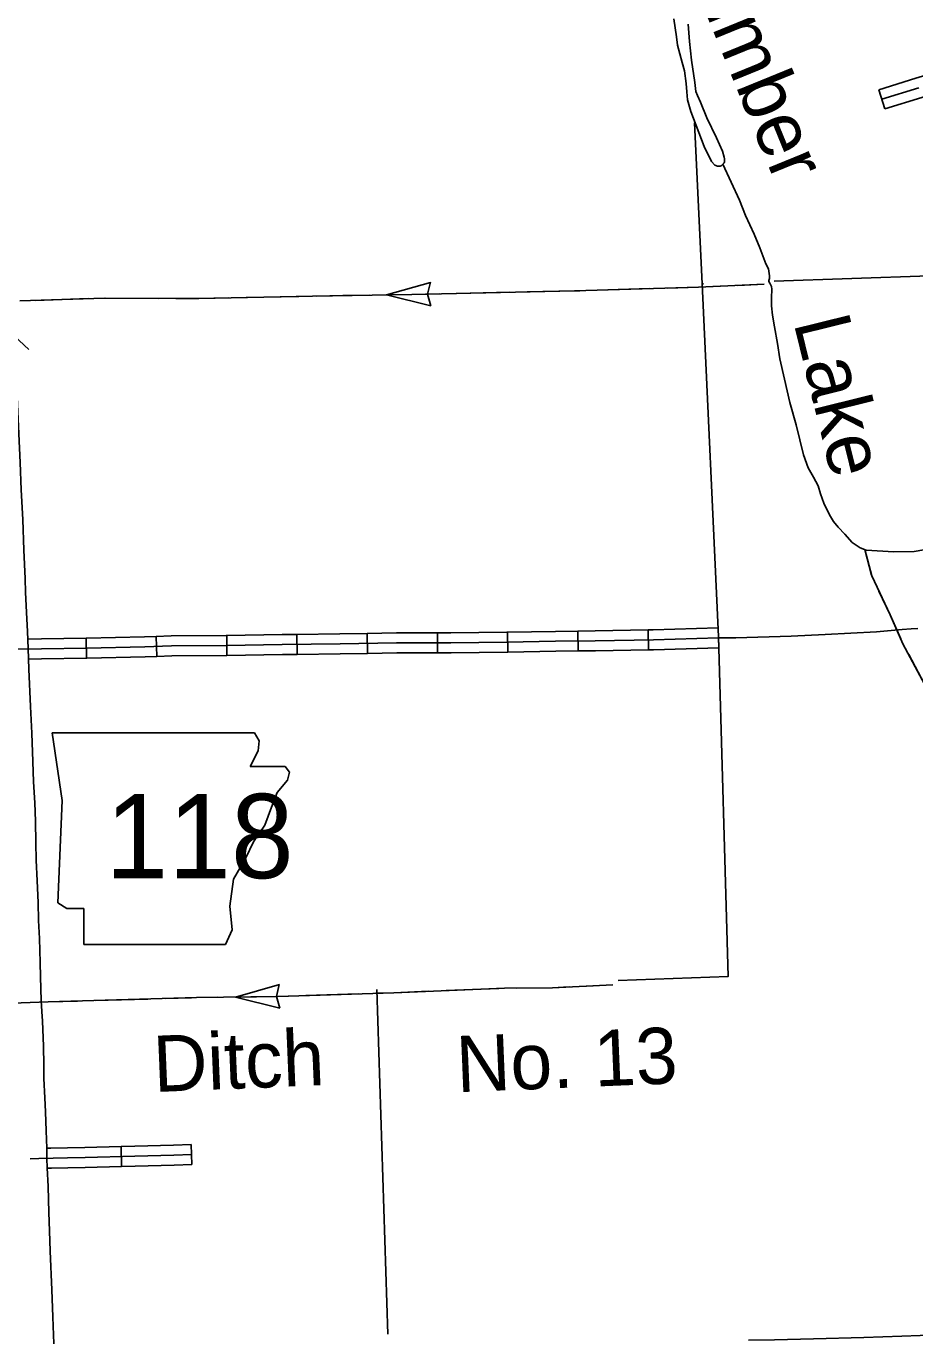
# Model space of a CAD drawing. Extents: x -117616 to 64730, y 54117 to 789866.
# Drawn here: x 62451.4 to 62585, y 54836.1 to 55033 of the extents above; entities that cross this region are included whole.
import ezdxf

# ---------------------------------------------------------------- set-up
doc = ezdxf.new("R2010")
doc.units = 0
for name, color, linetype in [('10', 7, 'Continuous'), ('21', 7, 'Continuous'), ('32', 7, 'Continuous'), ('33', 7, 'Continuous'), ('34', 7, 'Continuous'), ('35', 7, 'Continuous'), ('37', 7, 'Continuous'), ('43', 7, 'Continuous'), ('45', 7, 'Continuous'), ('5', 7, 'Continuous'), ('6', 7, 'Continuous')]:
    doc.layers.add(name, color=color, linetype=linetype)

msp = doc.modelspace()

# ---------------------------------------------------------------- linework, layer by layer
at = {"layer": '10'}
for points in [[(62451.74, 54939.44), (62451.62, 54941.97), (62451.52, 54943.87), (62451.34, 54947.82), (62451.27, 54949.92), (62451.06, 54954.18), (62450.9, 54958.83), (62450.65, 54963.29), (62450.49, 54967.37), (62450.3, 54971.68), (62450.09, 54976.14), (62449.94, 54979.36), (62449.85, 54981.48), (62449.68, 54985.17), (62449.63, 54986.39)], [(62454.52, 54862.77), (62454.5, 54864.3), (62454.43, 54866.95), (62454.32, 54869.79), (62454.22, 54871.88), (62454.09, 54874.81), (62454.06, 54876.82), (62454, 54879.67), (62453.85, 54883.42), (62453.79, 54884.84), (62453.69, 54886.5), (62453.59, 54890.08), (62453.53, 54892.23), (62453.43, 54895.83), (62453.29, 54898.52), (62453.2, 54901.25), (62453.07, 54904.51), (62452.92, 54907.61), (62452.88, 54910.2), (62452.8, 54913.47), (62452.7, 54916.2), (62452.53, 54919.36), (62452.43, 54922.44), (62452.27, 54926.7), (62452.09, 54930.68), (62451.82, 54936.32), (62451.74, 54939.44)], [(62455.71, 54832.86), (62455.58, 54834.94), (62455.49, 54837.59), (62455.42, 54838.97), (62455.39, 54840.33), (62455.28, 54843.01), (62455.03, 54848.86), (62454.92, 54851.89), (62454.84, 54854.63), (62454.71, 54858.54), (62454.57, 54861.37), (62454.52, 54862.77)]]:
    msp.add_lwpolyline(points, dxfattribs=at)
at = {"layer": '21'}
for p, q in [((62455.32, 54926.75), (62456.84, 54916.6)), ((62486.45, 54925.56), (62485.75, 54926.73)), ((62485.1, 54921.67), (62486.28, 54924.04)), ((62486.28, 54924.04), (62486.45, 54925.56)), ((62490.34, 54921.67), (62485.1, 54921.67)), ((62491.02, 54920.83), (62490.34, 54921.67)), ((62490.68, 54919.64), (62491.02, 54920.83)), ((62489.16, 54917.78), (62490.68, 54919.64)), ((62456.84, 54916.6), (62456.17, 54901.2)), ((62488.31, 54915.58), (62489.16, 54917.78)), ((62487.3, 54912.87), (62488.31, 54915.58)), ((62485.6, 54910.34), (62487.3, 54912.87)), ((62484.42, 54907.97), (62485.6, 54910.34)), ((62482.56, 54904.75), (62484.42, 54907.97)), ((62482.05, 54900.69), (62482.56, 54904.75)), ((62456.17, 54901.2), (62457.52, 54900.35)), ((62482.39, 54897.14), (62482.05, 54900.69)), ((62457.52, 54900.35), (62460.06, 54900.35)), ((62460.06, 54900.35), (62460.06, 54894.94)), ((62481.37, 54894.94), (62482.39, 54897.14)), ((62460.06, 54894.94), (62481.37, 54894.94))]:
    msp.add_line(p, q, dxfattribs=at)
msp.add_lwpolyline([(62455.32, 54926.75), (62485.75, 54926.73)], dxfattribs=at)
at = {"layer": '32'}
for p, q in [((62513.26, 54941.77), (62513.26, 54938.77)), ((62523.79, 54941.89), (62523.84, 54938.89)), ((62534.35, 54942.05), (62534.4, 54939.05)), ((62544.91, 54942.23), (62544.96, 54939.23)), ((62460.44, 54940.99), (62460.49, 54937.99)), ((62470.97, 54941.23), (62471.07, 54938.23)), ((62481.56, 54941.38), (62481.6, 54938.38)), ((62492.12, 54941.54), (62492.15, 54938.54)), ((62502.67, 54941.69), (62502.73, 54938.69)), ((62465.69, 54864.57), (62465.75, 54861.57)), ((62476.22, 54864.85), (62476.33, 54861.85))]:
    msp.add_line(p, q, dxfattribs=at)
for points in [[(62513.26, 54941.77), (62507.09, 54941.77), (62502.67, 54941.69)], [(62523.79, 54941.89), (62523.67, 54941.89), (62515.26, 54941.77), (62513.26, 54941.77)], [(62534.35, 54942.05), (62530.98, 54942), (62523.79, 54941.89)], [(62544.91, 54942.23), (62536.93, 54942.09), (62534.35, 54942.05)], [(62555.42, 54942.51), (62545.66, 54942.24), (62544.91, 54942.23)], [(62555.42, 54942.51), (62555.49, 54941.01), (62555.53, 54939.51)], [(62555.49, 54941.01), (62545.7, 54940.74), (62536.96, 54940.59), (62531.01, 54940.5), (62523.69, 54940.39), (62515.27, 54940.27), (62507.11, 54940.27), (62498.61, 54940.11), (62489.91, 54940.01), (62481.51, 54939.88), (62473.26, 54939.81), (62469.25, 54939.67), (62460.51, 54939.49), (62453.72, 54939.36), (62449.24, 54939.33)], [(62460.44, 54940.99), (62453.7, 54940.86), (62451.67, 54940.84)], [(62470.97, 54941.23), (62469.21, 54941.17), (62460.48, 54940.99), (62460.44, 54940.99)], [(62481.56, 54941.38), (62481.49, 54941.38), (62473.22, 54941.31), (62470.97, 54941.23)], [(62492.12, 54941.54), (62489.89, 54941.51), (62481.56, 54941.38)], [(62502.67, 54941.69), (62498.59, 54941.61), (62492.12, 54941.54)], [(62460.49, 54937.99), (62453.74, 54937.86), (62451.78, 54937.84)], [(62471.07, 54938.23), (62469.29, 54938.17), (62460.54, 54937.99), (62460.49, 54937.99)], [(62481.6, 54938.38), (62481.53, 54938.38), (62473.29, 54938.31), (62471.07, 54938.23)], [(62492.15, 54938.54), (62489.93, 54938.51), (62481.6, 54938.38)], [(62502.73, 54938.69), (62498.64, 54938.61), (62492.15, 54938.54)], [(62513.26, 54938.77), (62507.12, 54938.77), (62502.73, 54938.69)], [(62523.84, 54938.89), (62523.71, 54938.89), (62515.28, 54938.77), (62513.26, 54938.77)], [(62534.4, 54939.05), (62531.03, 54939), (62523.84, 54938.89)], [(62544.96, 54939.23), (62536.98, 54939.09), (62534.4, 54939.05)], [(62555.53, 54939.51), (62545.73, 54939.24), (62544.96, 54939.23)], [(62476.28, 54863.35), (62473.61, 54863.26), (62467.76, 54863.12), (62460.28, 54862.94), (62457.64, 54862.88), (62453.32, 54862.77), (62452.02, 54862.73)], [(62455.12, 54864.32), (62454.5, 54864.3)], [(62465.69, 54864.57), (62460.24, 54864.44), (62457.61, 54864.38), (62455.12, 54864.32)], [(62476.22, 54864.85), (62473.56, 54864.76), (62467.73, 54864.62), (62465.69, 54864.57)], [(62455.2, 54861.32), (62454.57, 54861.3)], [(62465.75, 54861.57), (62460.31, 54861.44), (62457.68, 54861.38), (62455.2, 54861.32)], [(62476.33, 54861.85), (62473.65, 54861.76), (62467.8, 54861.62), (62465.75, 54861.57)]]:
    msp.add_lwpolyline(points, dxfattribs=at)
at = {"layer": '33'}
msp.add_lwpolyline([(62560.02, 54835.47), (62563.9, 54835.49), (62569.77, 54835.66), (62577.34, 54835.89), (62583.04, 54836.06), (62588.57, 54836.26), (62598.36, 54836.6), (62605.12, 54836.85), (62612.17, 54837.1), (62616.88, 54837.37), (62623.1, 54837.64), (62632.03, 54838.03), (62634.71, 54838.21), (62637.23, 54838.23), (62642.48, 54838.35), (62650.03, 54838.6), (62656.67, 54838.77), (62662.27, 54838.95), (62663.3, 54839), (62663.84, 54839.07), (62664.24, 54839.14), (62664.54, 54839.24), (62664.71, 54839.34), (62664.84, 54839.42)], dxfattribs=at)
at = {"layer": '34'}
msp.add_lwpolyline([(62555.49, 54941.01), (62558.08, 54941.03), (62566.39, 54941.25), (62571.51, 54941.51), (62579.26, 54941.91), (62583.11, 54942.26), (62584.46, 54942.39), (62585.45, 54942.41)], dxfattribs=at)
at = {"layer": '35'}
for points in [[(62550.91, 55033.25), (62551.15, 55030.67), (62551.41, 55027.85), (62551.94, 55024.49), (62552.1, 55023.15), (62552.31, 55022.53), (62552.8, 55021.52), (62553.73, 55019.2), (62555.17, 55016.16), (62556.09, 55014.16), (62556.36, 55013.25), (62556.4, 55013.04), (62556.4, 55012.81), (62556.4, 55012.58), (62556.32, 55012.41), (62556.13, 55012.2), (62555.99, 55012.06), (62555.87, 55011.96), (62555.74, 55011.91), (62555.32, 55011.91), (62554.94, 55012.04), (62554.46, 55012.62), (62553.33, 55014.88), (62551.32, 55020.12), (62550.82, 55021.88), (62550.72, 55023.09), (62550.61, 55024.32), (62550.38, 55026.23), (62550.02, 55027.49), (62549.31, 55030.08), (62549.17, 55031.34), (62548.79, 55034.08)], [(62556.13, 55012.2), (62558.65, 55006.79), (62559.57, 55004.5), (62560.84, 55001.7), (62561.72, 54999.62), (62562.58, 54997.26), (62563.01, 54996.46), (62563.16, 54995.44), (62563.14, 54995.01), (62563.06, 54994.75), (62563.04, 54994.57), (62563.18, 54994.33), (62563.46, 54993.81), (62563.5, 54993.42), (62563.45, 54992.14), (62563.45, 54990.92), (62563.62, 54989.54), (62563.9, 54987.76), (62564.36, 54985.28), (62564.71, 54982.94), (62565.39, 54979.9), (62566.21, 54976.41), (62567.17, 54973.05), (62568.29, 54968.55), (62568.95, 54966.59), (62569.76, 54965.16), (62570.49, 54963.85), (62570.84, 54962.68), (62571.31, 54961.28), (62572.17, 54959.52), (62572.76, 54958.52), (62573.46, 54957.65), (62574.49, 54956.58), (62575.56, 54955.36), (62576.8, 54954.54), (62577.71, 54954.21), (62581.82, 54953.96), (62584.89, 54953.98), (62586.34, 54954.24)]]:
    msp.add_lwpolyline(points, dxfattribs=at)
at = {"layer": '37'}
msp.add_lwpolyline([(62449.63, 54986.39), (62451.84, 54984.36)], dxfattribs=at)
at = {"layer": '43'}
for p, q in [((62505.6, 54992.57), (62512.2, 54994.45)), ((62512.19, 54994.47), (62511.75, 54992.69)), ((62505.6, 54992.57), (62512.26, 54990.9)), ((62512.27, 54990.92), (62511.76, 54992.67)), ((62482.89, 54887.04), (62489.49, 54888.91)), ((62489.46, 54888.91), (62489.04, 54887.13)), ((62482.89, 54887.04), (62489.54, 54885.35)), ((62489.57, 54885.36), (62489.04, 54887.11))]:
    msp.add_line(p, q, dxfattribs=at)
for points in [[(62562.33, 54994.16), (62552.48, 54993.72), (62533.83, 54993.18), (62509.4, 54992.63), (62494.46, 54992.39), (62477.39, 54992.02), (62463.17, 54992.08), (62450.48, 54991.66)], [(62524.07, 54992.96), (62516.16, 54992.78)], [(62534.63, 54993.2), (62533.83, 54993.18), (62526.71, 54993.02)], [(62545.19, 54993.51), (62537.27, 54993.28)], [(62555.74, 54993.87), (62552.48, 54993.72), (62547.83, 54993.59)], [(62562.33, 54994.16), (62558.38, 54993.99)], [(62460.73, 54992), (62452.81, 54991.73)], [(62471.28, 54992.05), (62463.36, 54992.08)], [(62481.84, 54992.12), (62477.39, 54992.02), (62473.92, 54992.04)], [(62492.4, 54992.34), (62484.48, 54992.17)], [(62499, 54992.46), (62495.04, 54992.4)], [(62502.96, 54992.52), (62499, 54992.46)], [(62513.52, 54992.72), (62509.4, 54992.63), (62505.6, 54992.57)], [(62577.49, 54954.28), (62578.54, 54950.33), (62581.3, 54944.49), (62583.22, 54940.1), (62589.06, 54929.18)], [(62577.49, 54954.28), (62578.51, 54950.46)], [(62579.61, 54948.06), (62581.3, 54944.49), (62582.89, 54940.85)], [(62584.08, 54938.5), (62587.81, 54931.51)], [(62539.61, 54888.87), (62530.56, 54888.43), (62523.3, 54888.35), (62506.67, 54887.69), (62489.27, 54887.13), (62477.04, 54886.95), (62454.72, 54886.3), (62450.67, 54886.17), (62420.82, 54885.21), (62397.76, 54884.6)], [(62539.61, 54888.87), (62535.66, 54888.68)], [(62469.69, 54886.74), (62461.77, 54886.51)], [(62476.29, 54886.93), (62472.33, 54886.82)], [(62480.25, 54887), (62477.04, 54886.95), (62476.29, 54886.93)], [(62490.8, 54887.18), (62489.27, 54887.13), (62482.89, 54887.04)], [(62501.36, 54887.52), (62493.44, 54887.26)], [(62511.91, 54887.9), (62506.67, 54887.69), (62504, 54887.61)], [(62522.46, 54888.31), (62514.55, 54888)], [(62533.02, 54888.55), (62530.56, 54888.43), (62525.1, 54888.37)], [(62459.13, 54886.43), (62454.72, 54886.3), (62453.71, 54886.27)]]:
    msp.add_lwpolyline(points, dxfattribs=at)
at = {"layer": '45'}
msp.add_line((62580.48, 55020.54), (62579.59, 55023.41), dxfattribs=at)
for points in [[(62579.59, 55023.41), (62585.16, 55025.13), (62589.71, 55026.48)], [(62580.04, 55021.98), (62585.59, 55023.69)], [(62580.48, 55020.54), (62586.03, 55022.25), (62590.57, 55023.6)]]:
    msp.add_lwpolyline(points, dxfattribs=at)
at = {"layer": '5'}
msp.add_lwpolyline([(62551.9, 55018.44), (62553.02, 54994.23)], dxfattribs=at)
at = {"layer": '6'}
for points in [[(62657.28, 54997.84), (62563.85, 54994.61)], [(62553.02, 54994.23), (62555.48, 54941.21), (62556.96, 54890.13), (62540.41, 54889.52)], [(62553.22, 54994.24), (62553.02, 54994.23)], [(62504.13, 54888.17), (62505.78, 54836.36)]]:
    msp.add_lwpolyline(points, dxfattribs=at)

# ---------------------------------------------------------------- texts
at = {"layer": '21'}
msp.add_text('118', height=12.672, dxfattribs=at).set_placement((62463.35, 54904.9))
at = {"layer": '35'}
for s, rotation, p in [('Timber', 292.2284, (62550.88, 55041.49)), ('Lake', 283.8834, (62566.75, 54988.41))]:
    msp.add_text(s, height=8.448, rotation=rotation, dxfattribs=at).set_placement(p)
at = {"layer": '43'}
for s, p in [('Ditch', (62470.67, 54872.75)), ('No. 13', (62516.21, 54872.72))]:
    msp.add_text(s, height=8.448, rotation=2.3716, dxfattribs=at).set_placement(p)

doc.saveas('drawing.dxf')
